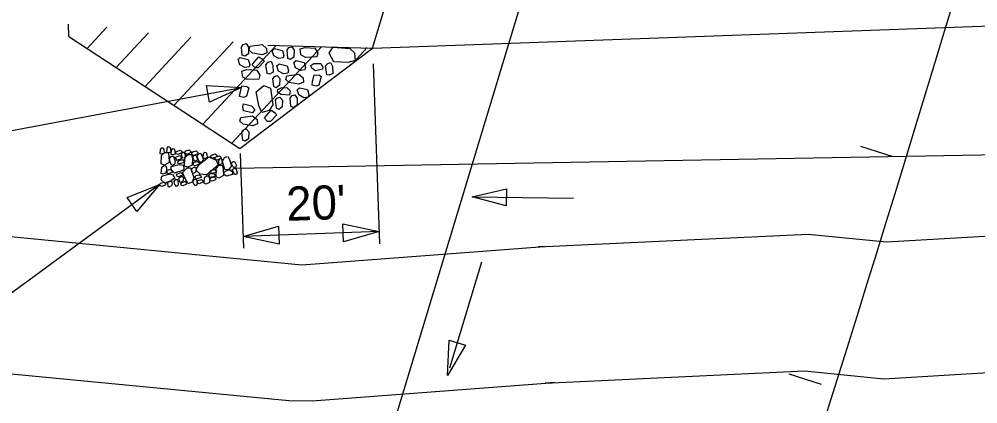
# Model space of a CAD drawing. Extents: x 2384780 to 2405432, y 547869 to 573706.
# Drawn here: x 2400102.1 to 2400242.9, y 562546.1 to 562602.5 of the extents above; entities that cross this region are included whole.
import ezdxf

# ---------------------------------------------------------------- set-up
doc = ezdxf.new("R2010")
doc.units = 0
for name, color, linetype in [('Old_Level_1', 7, 'Continuous'), ('Old_Level_10', 7, 'Continuous'), ('Old_Level_19', 7, 'Continuous'), ('Old_Level_23', 7, 'Continuous'), ('Old_Level_5', 7, 'Continuous'), ('Old_Level_63', 7, 'Continuous'), ('Prop Buffer Zone 1', 7, 'Continuous'), ('Prop Buffer Zone 2', 7, 'Continuous')]:
    doc.layers.add(name, color=color, linetype=linetype)

msp = doc.modelspace()

# ---------------------------------------------------------------- linework, layer by layer
at = {"layer": 'Old_Level_1'}
for p, q in [((2400151.78, 562525.55), (2400207.33, 562708.89)), ((2400109.43, 562599.92), (2400109.37, 562601.74)), ((2400112.12, 562598.17), (2400115.03, 562601.3)), ((2400109.43, 562599.92), (2400134.55, 562583.54)), ((2400116.37, 562595.4), (2400121.12, 562600.5)), ((2400120.62, 562592.63), (2400127.33, 562599.84)), ((2400124.87, 562589.85), (2400133.55, 562599.18)), ((2400129.12, 562587.08), (2400139.87, 562598.63)), ((2400133.37, 562584.31), (2400146.53, 562598.45)), ((2400138.64, 562598.66), (2400154.03, 562598.25)), ((2400151.16, 562596.09), (2400153.23, 562598.32)), ((2400154.11, 562595.91), (2400155.06, 562569.56)), ((2400134.79, 562592.42), (2400010.92, 562569.26)), ((2400133.91, 562580.63), (2400334.53, 562584.25)), ((2400225.63, 562583.87), (2400230.4, 562582.37)), ((2400134.57, 562582.78), (2400135.07, 562568.93)), ((2400122.77, 562578.23), (2400042.09, 562519.36)), ((2400155, 562571.37), (2400135.01, 562570.65)), ((2400215.11, 562550.49), (2400219.88, 562548.99))]:
    msp.add_line(p, q, dxfattribs=at)
for points in [[(2400135.47, 562598.92), (2400135.82, 562598.39), (2400135.8, 562597.39), (2400135.25, 562597.06), (2400134.9, 562597.2), (2400134.79, 562598.39), (2400135.05, 562598.79), (2400135.47, 562598.92)], [(2400138.51, 562597.56), (2400137.84, 562597.27), (2400136.42, 562597.51), (2400135.92, 562597.94), (2400136.07, 562598.52), (2400137.81, 562598.75), (2400138.47, 562598.19), (2400138.51, 562597.56)], [(2400142.16, 562598.45), (2400142.51, 562597.92), (2400142.49, 562596.92), (2400141.94, 562596.59), (2400141.59, 562596.74), (2400141.48, 562597.92), (2400141.74, 562598.32), (2400142.16, 562598.45)], [(2400151.48, 562596.41), (2400150.37, 562596.15), (2400148.32, 562596.22), (2400147.64, 562597.48), (2400148.21, 562598.39), (2400150.68, 562598.2), (2400151.39, 562597.53), (2400151.48, 562596.41)], [(2400136.34, 562595.8), (2400136.64, 562596.19), (2400137.34, 562596.98), (2400137.98, 562596.56), (2400138.12, 562596.26), (2400137.22, 562595.33), (2400136.8, 562595.35), (2400136.34, 562595.8)], [(2400140.92, 562596.8), (2400140.28, 562596.71), (2400139.53, 562597.11), (2400139.31, 562597.86), (2400139.62, 562598.17), (2400140.79, 562597.89), (2400141.01, 562597.16), (2400140.92, 562596.8)], [(2400143.38, 562598.14), (2400144.12, 562598.33), (2400145.57, 562598.25), (2400146.01, 562597.52), (2400145.86, 562596.94), (2400144.17, 562596.88), (2400143.49, 562597.26), (2400143.38, 562598.14)], [(2400135.92, 562595.49), (2400135.27, 562595.4), (2400134.52, 562595.8), (2400134.3, 562596.55), (2400134.61, 562596.86), (2400135.78, 562596.58), (2400136.01, 562595.85), (2400135.92, 562595.49)], [(2400139.12, 562596.31), (2400139.38, 562595.7), (2400139.43, 562594.69), (2400138.9, 562594.43), (2400138.56, 562594.52), (2400138.38, 562595.81), (2400138.71, 562596.19), (2400139.12, 562596.31)], [(2400141.6, 562594.57), (2400140.96, 562594.48), (2400140.21, 562594.87), (2400139.99, 562595.63), (2400140.3, 562595.93), (2400141.47, 562595.66), (2400141.69, 562594.93), (2400141.6, 562594.57)], [(2400144.1, 562595.05), (2400143.46, 562594.96), (2400142.71, 562595.36), (2400142.49, 562596.11), (2400142.8, 562596.42), (2400143.97, 562596.14), (2400144.2, 562595.42), (2400144.1, 562595.05)], [(2400144.98, 562595.71), (2400145.41, 562595.98), (2400146.41, 562595.96), (2400146.74, 562595.44), (2400146.69, 562595.14), (2400145.63, 562594.92), (2400145.1, 562595.29), (2400144.98, 562595.71)], [(2400147.87, 562596.13), (2400148.13, 562595.52), (2400148.18, 562594.5), (2400147.65, 562594.25), (2400147.31, 562594.33), (2400147.12, 562595.62), (2400147.45, 562596), (2400147.87, 562596.13)], [(2400134.85, 562594.88), (2400135.59, 562595.08), (2400137.04, 562594.99), (2400137.48, 562594.26), (2400137.33, 562593.68), (2400135.64, 562593.62), (2400134.96, 562594), (2400134.85, 562594.88)], [(2400140.03, 562594.24), (2400140.41, 562593.79), (2400140.38, 562592.79), (2400139.88, 562592.43), (2400139.53, 562592.59), (2400139.39, 562593.76), (2400139.61, 562594.1), (2400140.03, 562594.24)], [(2400143.89, 562593.24), (2400143.22, 562592.95), (2400141.79, 562593.18), (2400141.3, 562593.62), (2400141.45, 562594.2), (2400143.19, 562594.43), (2400143.84, 562593.87), (2400143.89, 562593.24)], [(2400145.14, 562592.82), (2400145.21, 562593.29), (2400145.45, 562594.33), (2400146.21, 562594.27), (2400146.47, 562594.08), (2400146.15, 562592.83), (2400145.76, 562592.65), (2400145.14, 562592.82)], [(2400137.79, 562588.79), (2400137.31, 562589.82), (2400136.95, 562591.84), (2400138.04, 562592.77), (2400139.05, 562592.39), (2400139.37, 562589.95), (2400138.87, 562589.11), (2400137.79, 562588.79)], [(2400134.51, 562591.17), (2400134.58, 562591.65), (2400134.81, 562592.69), (2400135.58, 562592.62), (2400135.84, 562592.43), (2400135.51, 562591.18), (2400135.13, 562591), (2400134.51, 562591.17)], [(2400140.14, 562592.16), (2400140.6, 562592.43), (2400141.46, 562592.47), (2400141.95, 562591.96), (2400141.81, 562591.32), (2400140.61, 562591.45), (2400140.08, 562591.79), (2400140.14, 562592.16)], [(2400142.61, 562591.4), (2400142.97, 562590.87), (2400142.95, 562589.87), (2400142.4, 562589.55), (2400142.05, 562589.69), (2400141.94, 562590.88), (2400142.2, 562591.28), (2400142.61, 562591.4)], [(2400144.59, 562591.06), (2400143.95, 562590.97), (2400143.2, 562591.37), (2400142.98, 562592.12), (2400143.29, 562592.43), (2400144.46, 562592.15), (2400144.68, 562591.42), (2400144.59, 562591.06)], [(2400136.4, 562588.77), (2400135.96, 562588.86), (2400135.08, 562589.06), (2400134.99, 562589.7), (2400135.08, 562590.06), (2400136.25, 562589.79), (2400136.73, 562589.23), (2400136.4, 562588.77)], [(2400140.41, 562591.07), (2400140.78, 562590.61), (2400140.76, 562589.61), (2400140.25, 562589.25), (2400139.91, 562589.42), (2400139.77, 562590.59), (2400139.98, 562590.92), (2400140.41, 562591.07)], [(2400138.15, 562587.95), (2400138.45, 562588.34), (2400139.16, 562589.13), (2400139.79, 562588.71), (2400139.93, 562588.41), (2400139.04, 562587.48), (2400138.62, 562587.5), (2400138.15, 562587.95)], [(2400137.12, 562587.13), (2400136.46, 562586.84), (2400135.03, 562587.07), (2400134.54, 562587.51), (2400134.68, 562588.09), (2400136.42, 562588.32), (2400137.08, 562587.76), (2400137.12, 562587.13)], [(2400135.48, 562586.41), (2400135.85, 562585.96), (2400135.83, 562584.96), (2400135.33, 562584.59), (2400134.98, 562584.76), (2400134.84, 562585.93), (2400135.06, 562586.26), (2400135.48, 562586.41)], [(2400123.27, 562583.61), (2400123.37, 562583.31), (2400123.43, 562582.82), (2400123.09, 562582.7), (2400122.83, 562582.76), (2400122.88, 562583.4), (2400123.08, 562583.63), (2400123.27, 562583.61)], [(2400124.02, 562582.96), (2400124.12, 562582.45), (2400124.19, 562581.48), (2400123.5, 562581.1), (2400123.01, 562581.3), (2400123.03, 562582.5), (2400123.5, 562582.94), (2400124.02, 562582.96)], [(2400124.27, 562583.79), (2400124.36, 562583.49), (2400124.42, 562583.01), (2400124.09, 562582.89), (2400123.82, 562582.94), (2400123.87, 562583.58), (2400124.08, 562583.81), (2400124.27, 562583.79)], [(2400124.89, 562583.49), (2400124.99, 562583.19), (2400125.05, 562582.71), (2400124.72, 562582.59), (2400124.45, 562582.64), (2400124.5, 562583.28), (2400124.71, 562583.51), (2400124.89, 562583.49)], [(2400125.07, 562582.93), (2400125.33, 562583.14), (2400125.82, 562583.3), (2400126.01, 562583.08), (2400126.01, 562582.9), (2400125.42, 562582.64), (2400125.19, 562582.75), (2400125.07, 562582.93)], [(2400126.17, 562582.07), (2400126.09, 562582.28), (2400125.96, 562582.76), (2400126.17, 562582.99), (2400126.32, 562583.01), (2400126.57, 562582.53), (2400126.46, 562582.22), (2400126.28, 562582.11)], [(2400126.45, 562582.96), (2400126.62, 562583.19), (2400127.1, 562583.32), (2400127.33, 562583.1), (2400127.34, 562582.92), (2400126.75, 562582.67), (2400126.53, 562582.77), (2400126.45, 562582.96)], [(2400127.48, 562582.79), (2400127.65, 562583.02), (2400128.13, 562583.16), (2400128.36, 562582.94), (2400128.37, 562582.75), (2400127.78, 562582.5), (2400127.56, 562582.61), (2400127.48, 562582.79)], [(2400129.6, 562582.96), (2400129.69, 562582.67), (2400129.75, 562582.18), (2400129.42, 562582.06), (2400129.15, 562582.12), (2400129.2, 562582.76), (2400129.41, 562582.98), (2400129.6, 562582.96)], [(2400124.55, 562581.03), (2400124.36, 562581.37), (2400124.2, 562582.08), (2400124.5, 562582.38), (2400124.8, 562582.39), (2400125.05, 562581.58), (2400124.96, 562581.2), (2400124.55, 562581.03)], [(2400125.06, 562582.22), (2400125.25, 562582.3), (2400125.73, 562582.52), (2400125.98, 562582.23), (2400125.98, 562582.04), (2400125.35, 562581.79), (2400125.18, 562582), (2400125.06, 562582.22)], [(2400125.4, 562581.53), (2400125.61, 562581.77), (2400126.1, 562581.89), (2400126.32, 562581.67), (2400126.3, 562581.48), (2400125.75, 562581.27), (2400125.52, 562581.34), (2400125.4, 562581.53)], [(2400127.46, 562582.63), (2400127.58, 562582.11), (2400127.52, 562581.09), (2400126.93, 562580.77), (2400126.4, 562580.92), (2400126.45, 562582.12), (2400126.93, 562582.67), (2400127.46, 562582.63)], [(2400127.91, 562581.65), (2400127.8, 562581.86), (2400127.57, 562582.35), (2400127.89, 562582.55), (2400128.06, 562582.56), (2400128.31, 562581.96), (2400128.21, 562581.77), (2400127.91, 562581.65)], [(2400127.67, 562581.29), (2400127.83, 562581.51), (2400128.33, 562581.61), (2400128.56, 562581.44), (2400128.56, 562581.22), (2400127.98, 562580.99), (2400127.75, 562581.1), (2400127.67, 562581.29)], [(2400128.15, 562580.52), (2400128.61, 562581.24), (2400129.97, 562582.32), (2400131.08, 562581.84), (2400131.35, 562581.06), (2400129.69, 562579.68), (2400128.71, 562579.76), (2400128.03, 562580.41)], [(2400128.74, 562582.82), (2400128.97, 562582.54), (2400129.2, 562581.87), (2400128.9, 562581.52), (2400128.6, 562581.52), (2400128.26, 562582.32), (2400128.44, 562582.71), (2400128.74, 562582.82)], [(2400130.24, 562582.39), (2400130.46, 562582.59), (2400130.94, 562582.73), (2400131.17, 562582.55), (2400131.17, 562582.32), (2400130.55, 562582.11), (2400130.35, 562582.2), (2400130.24, 562582.39)], [(2400130.89, 562582.09), (2400131.06, 562582.32), (2400131.55, 562582.45), (2400131.78, 562582.23), (2400131.78, 562582.05), (2400131.2, 562581.81), (2400130.97, 562581.9), (2400130.89, 562582.09)], [(2400131.91, 562581.96), (2400131.92, 562581.74), (2400131.95, 562581.29), (2400131.65, 562581.16), (2400131.46, 562581.15), (2400131.44, 562581.75), (2400131.64, 562582.06), (2400131.91, 562581.96)], [(2400132.8, 562582.33), (2400133, 562581.93), (2400133.34, 562580.97), (2400132.88, 562580.42), (2400132.34, 562580.45), (2400132, 562581.63), (2400132.28, 562582.21), (2400132.68, 562582.33)], [(2400133.6, 562580.72), (2400133.52, 562580.93), (2400133.27, 562581.41), (2400133.55, 562581.62), (2400133.74, 562581.62), (2400134.04, 562581.03), (2400133.9, 562580.73), (2400133.6, 562580.72)], [(2400123.7, 562580.99), (2400123.78, 562580.63), (2400123.81, 562579.99), (2400123.29, 562579.77), (2400123, 562579.84), (2400123.07, 562580.78), (2400123.36, 562581.02), (2400123.7, 562580.99)], [(2400123.74, 562580.1), (2400123.93, 562580.33), (2400124.41, 562580.48), (2400124.64, 562580.26), (2400124.65, 562580.07), (2400124.05, 562579.82), (2400123.82, 562579.92), (2400123.74, 562580.1)], [(2400126.38, 562580.43), (2400125.98, 562580.24), (2400124.97, 562579.89), (2400124.48, 562580.36), (2400124.45, 562580.88), (2400125.63, 562581.19), (2400126.25, 562581.07), (2400126.34, 562580.55)], [(2400126.92, 562578.48), (2400126.63, 562578.94), (2400126.13, 562580.02), (2400126.82, 562580.68), (2400127.31, 562580.7), (2400127.79, 562579.3), (2400127.53, 562578.58), (2400126.93, 562578.36)], [(2400128.01, 562580.79), (2400128.14, 562580.5), (2400128.05, 562580.08), (2400127.71, 562579.87), (2400127.52, 562579.98), (2400127.5, 562580.58), (2400127.82, 562580.79), (2400128.01, 562580.79)], [(2400130.21, 562580.1), (2400130.38, 562580.33), (2400130.86, 562580.45), (2400131.1, 562580.26), (2400131.07, 562580.07), (2400130.51, 562579.84), (2400130.32, 562579.92), (2400130.21, 562580.1)], [(2400131.95, 562581.06), (2400132.09, 562580.58), (2400132.13, 562579.57), (2400131.46, 562579.19), (2400131.05, 562579.37), (2400131.07, 562580.61), (2400131.48, 562581.03), (2400131.95, 562581.06)], [(2400132.15, 562579.99), (2400132.44, 562580.18), (2400133.03, 562580.43), (2400133.46, 562580.11), (2400133.48, 562579.71), (2400132.58, 562579.47), (2400132.28, 562579.66), (2400132.15, 562579.99)], [(2400133.77, 562579.71), (2400133.67, 562579.94), (2400133.43, 562580.46), (2400133.72, 562580.61), (2400133.91, 562580.63), (2400134.17, 562580.07), (2400134.07, 562579.73), (2400133.77, 562579.71)], [(2400124.9, 562579.14), (2400124.51, 562578.82), (2400123.54, 562578.47), (2400122.99, 562578.94), (2400123.09, 562579.46), (2400124.27, 562579.83), (2400124.73, 562579.65), (2400124.98, 562579.14)], [(2400124.5, 562578.76), (2400124.62, 562578.46), (2400124.52, 562578.04), (2400124.19, 562577.85), (2400124, 562577.96), (2400123.98, 562578.56), (2400124.31, 562578.75), (2400124.5, 562578.76)], [(2400125.25, 562577.98), (2400125.02, 562578.24), (2400124.92, 562578.68), (2400125.09, 562578.96), (2400125.39, 562578.98), (2400125.49, 562578.38), (2400125.44, 562578.08), (2400125.25, 562577.98)], [(2400125.23, 562579.63), (2400125.39, 562579.83), (2400125.92, 562580.01), (2400126.15, 562579.79), (2400126.12, 562579.6), (2400125.54, 562579.35), (2400125.35, 562579.41), (2400125.23, 562579.63)], [(2400126.15, 562579.44), (2400126.28, 562579.14), (2400126.19, 562578.73), (2400125.85, 562578.52), (2400125.66, 562578.63), (2400125.64, 562579.23), (2400125.96, 562579.44), (2400126.15, 562579.44)], [(2400125.86, 562578.31), (2400126.03, 562578.55), (2400126.51, 562578.67), (2400126.75, 562578.48), (2400126.72, 562578.29), (2400126.17, 562578.07), (2400125.99, 562578.12), (2400125.86, 562578.31)], [(2400127.99, 562578.1), (2400127.8, 562578.29), (2400127.66, 562578.7), (2400127.84, 562579), (2400128.17, 562579.02), (2400128.27, 562578.42), (2400128.17, 562578.12), (2400127.99, 562578.1)], [(2400127.94, 562579.38), (2400128.12, 562579.58), (2400128.59, 562579.68), (2400128.83, 562579.5), (2400128.84, 562579.27), (2400128.24, 562579.08), (2400128.05, 562579.19), (2400127.94, 562579.38)], [(2400128.25, 562578.62), (2400128.43, 562578.85), (2400128.92, 562578.97), (2400129.15, 562578.78), (2400129.11, 562578.59), (2400128.57, 562578.37), (2400128.38, 562578.44), (2400128.25, 562578.62)], [(2400129.94, 562579.53), (2400130.08, 562579.14), (2400130.1, 562578.54), (2400129.6, 562578.29), (2400129.28, 562578.43), (2400129.34, 562579.29), (2400129.66, 562579.53), (2400129.94, 562579.53)], [(2400129.97, 562579.56), (2400130.19, 562579.79), (2400130.66, 562579.87), (2400130.9, 562579.7), (2400130.91, 562579.48), (2400130.28, 562579.26), (2400130.09, 562579.37), (2400129.97, 562579.56)], [(2400130.12, 562578.99), (2400130.29, 562579.23), (2400130.77, 562579.35), (2400131.02, 562579.14), (2400130.98, 562578.95), (2400130.42, 562578.74), (2400130.24, 562578.8), (2400130.12, 562578.99)], [(2400122.77, 562578.23), (2400122.94, 562578.47), (2400123.43, 562578.6), (2400123.67, 562578.39), (2400123.63, 562578.2), (2400123.09, 562577.98), (2400122.9, 562578.05), (2400122.77, 562578.23)]]:
    msp.add_lwpolyline(points, dxfattribs=at)
for points in [[(2400129.63, 562592.77), (2400134.77, 562592.45), (2400130.08, 562590.32)], [(2400117.98, 562576.33), (2400122.77, 562578.23), (2400119.44, 562574.3)]]:
    msp.add_lwpolyline(points, close=True, dxfattribs=at)
at = {"layer": 'Old_Level_10'}
for p, q in [((2400154.03, 562598.25), (2400158.94, 562614.44)), ((2400154.03, 562598.25), (2400323.35, 562604.34)), ((2400134.55, 562583.54), (2400154.03, 562598.25))]:
    msp.add_line(p, q, dxfattribs=at)
at = {"layer": 'Old_Level_19'}
msp.add_arc((2395691.88, 563975.57), 4749.45, 337.00198, 344.52777, dxfattribs=at)
at = {"layer": 'Old_Level_23'}
for points in [[(2400140.33, 562569.52), (2400135.01, 562570.65), (2400140.24, 562572.16)], [(2400149.67, 562572.49), (2400155, 562571.37), (2400149.77, 562569.86)]]:
    msp.add_lwpolyline(points, close=True, dxfattribs=at)
at = {"layer": 'Old_Level_5'}
for p, q in [((2400168.66, 562576.44), (2400183.52, 562576.26)), ((2400165.39, 562551.37), (2400170.04, 562566.93))]:
    msp.add_line(p, q, dxfattribs=at)
for points in [[(2400173.65, 562575.13), (2400168.66, 562576.44), (2400173.68, 562577.63)], [(2400167.67, 562554.72), (2400165.04, 562550.28), (2400165.27, 562555.43)]]:
    msp.add_lwpolyline(points, close=True, dxfattribs=at)
at = {"layer": 'Old_Level_63'}
msp.add_circle((2400238.44, 562609.29), 187.94, dxfattribs=at)
at = {"layer": 'Prop Buffer Zone 1'}
msp.add_line((2400179.23, 562569.16), (2400178.39, 562569.11), dxfattribs=at)
for points in [[(2400089.27, 562571.73), (2400143.66, 562566.48)], [(2400178.39, 562569.11), (2400217.96, 562570.99)], [(2400217.96, 562570.99), (2400229.47, 562569.85), (2400248.09, 562570.94)], [(2400143.66, 562566.48), (2400179.23, 562569.16)]]:
    msp.add_lwpolyline(points, dxfattribs=at)
at = {"layer": 'Prop Buffer Zone 2'}
for p, q in [((2400092.15, 562551.36), (2400141.74, 562546.58)), ((2400179.34, 562549.13), (2400217.45, 562550.94)), ((2400145.16, 562546.54), (2400180.73, 562549.22)), ((2400180.73, 562549.22), (2400179.34, 562549.13)), ((2400141.74, 562546.58), (2400145.16, 562546.54))]:
    msp.add_line(p, q, dxfattribs=at)
msp.add_lwpolyline([(2400217.45, 562550.94), (2400229.07, 562549.79), (2400249.25, 562550.97)], dxfattribs=at)

# ---------------------------------------------------------------- texts
at = {"layer": 'Old_Level_1'}
msp.add_text("20'", height=5, rotation=2.0599, dxfattribs=at).set_placement((2400141.45, 562572.91))

doc.saveas('drawing.dxf')
